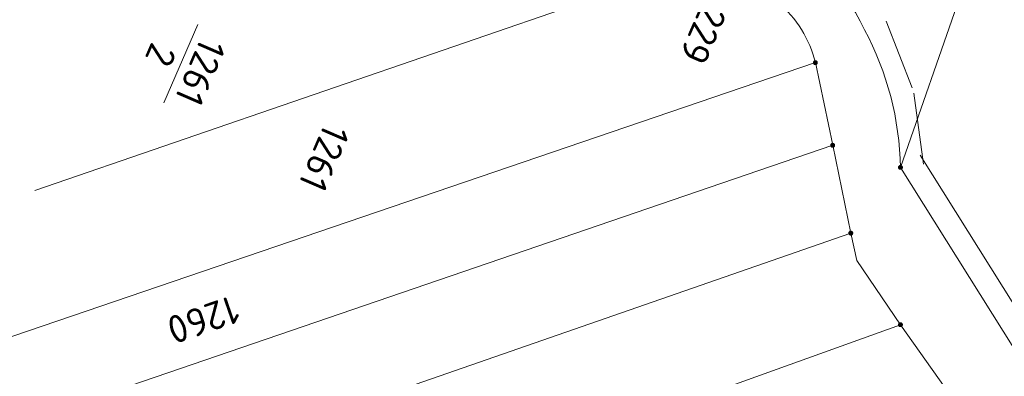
# Model space of a CAD drawing. Header units: metres. Extents: x 3425540 to 3446143, y 5432760 to 5444637.
# Tile 484 of 656: x 3436801 to 3436865, y 5443616 to 5443639. Entities that reach past the tile are written whole.
import ezdxf
from ezdxf.enums import TextEntityAlignment as Align

# ---------------------------------------------------------------- set-up
doc = ezdxf.new("R2010")
doc.units = ezdxf.units.M
doc.layers.add('B_Flurgrenzen', color=9, linetype='Continuous', lineweight=18)
doc.layers.add('Bestand Kabeltröge', color=9, linetype='Continuous', lineweight=18)
doc.styles.get("Standard").update_dxf_attribs({"font": 'isocpeur.ttf'})

msp = doc.modelspace()

# ---------------------------------------------------------------- linework, layer by layer
at = {"layer": 'B_Flurgrenzen'}
for p, q in [((3436893.517, 5443729.907), (3436858.372, 5443629.183)), ((3436846.204, 5443642.77), (3436802.42, 5443627.682)), ((3436812.95, 5443638.412), (3436810.762, 5443633.354)), ((3436796.629, 5443616.789), (3436852.872, 5443635.951)), ((3436853.991, 5443630.609), (3436852.872, 5443635.951)), ((3436794.309, 5443610.215), (3436853.991, 5443630.609)), ((3436855.161, 5443624.937), (3436853.991, 5443630.609)), ((3436866.804, 5443615.73), (3436858.372, 5443629.183)), ((3436855.161, 5443624.937), (3436790.442, 5443602.481)), ((3436855.56, 5443623.169), (3436855.161, 5443624.937)), ((3436858.37, 5443619.02), (3436855.56, 5443623.169)), ((3436786.265, 5443593.122), (3436858.37, 5443619.02)), ((3436861.258, 5443614.937), (3436858.37, 5443619.02))]:
    msp.add_line(p, q, dxfattribs=at)
for points in [[(3436852.997, 5443635.951), (3436852.996, 5443635.967), (3436852.993, 5443635.982), (3436852.988, 5443635.997), (3436852.981, 5443636.011), (3436852.973, 5443636.025), (3436852.964, 5443636.037), (3436852.952, 5443636.047), (3436852.939, 5443636.056), (3436852.925, 5443636.064), (3436852.91, 5443636.07), (3436852.896, 5443636.074), (3436852.88, 5443636.076), (3436852.864, 5443636.076), (3436852.848, 5443636.074), (3436852.834, 5443636.07), (3436852.819, 5443636.064), (3436852.805, 5443636.056), (3436852.792, 5443636.047), (3436852.78, 5443636.037), (3436852.771, 5443636.025), (3436852.763, 5443636.011), (3436852.756, 5443635.997), (3436852.751, 5443635.982), (3436852.748, 5443635.967), (3436852.747, 5443635.951), (3436852.748, 5443635.935), (3436852.751, 5443635.92), (3436852.756, 5443635.905), (3436852.763, 5443635.891), (3436852.771, 5443635.877), (3436852.78, 5443635.865), (3436852.792, 5443635.855), (3436852.805, 5443635.846), (3436852.819, 5443635.838), (3436852.834, 5443635.832), (3436852.848, 5443635.828), (3436852.864, 5443635.826), (3436852.88, 5443635.826), (3436852.896, 5443635.828), (3436852.91, 5443635.832), (3436852.925, 5443635.838), (3436852.939, 5443635.846), (3436852.952, 5443635.855), (3436852.964, 5443635.865), (3436852.973, 5443635.877), (3436852.981, 5443635.891), (3436852.988, 5443635.905), (3436852.993, 5443635.92), (3436852.996, 5443635.935), (3436852.997, 5443635.951)], [(3436852.972, 5443635.951), (3436852.971, 5443635.965), (3436852.968, 5443635.979), (3436852.964, 5443635.991), (3436852.958, 5443636.004), (3436852.949, 5443636.016), (3436852.939, 5443636.026), (3436852.928, 5443636.035), (3436852.916, 5443636.042), (3436852.903, 5443636.046), (3436852.89, 5443636.049), (3436852.876, 5443636.051), (3436852.861, 5443636.05), (3436852.847, 5443636.048), (3436852.835, 5443636.045), (3436852.822, 5443636.038), (3436852.81, 5443636.03), (3436852.8, 5443636.021), (3436852.79, 5443636.01), (3436852.783, 5443635.998), (3436852.778, 5443635.985), (3436852.774, 5443635.972), (3436852.772, 5443635.958), (3436852.772, 5443635.944), (3436852.774, 5443635.93), (3436852.778, 5443635.917), (3436852.783, 5443635.904), (3436852.79, 5443635.892), (3436852.8, 5443635.881), (3436852.81, 5443635.872), (3436852.822, 5443635.864), (3436852.835, 5443635.857), (3436852.847, 5443635.854), (3436852.861, 5443635.852), (3436852.876, 5443635.851), (3436852.89, 5443635.853), (3436852.903, 5443635.856), (3436852.916, 5443635.86), (3436852.928, 5443635.867), (3436852.939, 5443635.876), (3436852.949, 5443635.886), (3436852.958, 5443635.898), (3436852.964, 5443635.911), (3436852.968, 5443635.923), (3436852.971, 5443635.937), (3436852.972, 5443635.951)], [(3436852.948, 5443635.951), (3436852.947, 5443635.963), (3436852.944, 5443635.975), (3436852.939, 5443635.986), (3436852.933, 5443635.996), (3436852.924, 5443636.006), (3436852.915, 5443636.013), (3436852.904, 5443636.02), (3436852.893, 5443636.024), (3436852.881, 5443636.026), (3436852.869, 5443636.027), (3436852.857, 5443636.025), (3436852.845, 5443636.022), (3436852.835, 5443636.017), (3436852.824, 5443636.01), (3436852.815, 5443636.001), (3436852.808, 5443635.991), (3436852.802, 5443635.981), (3436852.798, 5443635.969), (3436852.796, 5443635.957), (3436852.796, 5443635.945), (3436852.798, 5443635.933), (3436852.802, 5443635.921), (3436852.808, 5443635.911), (3436852.815, 5443635.901), (3436852.824, 5443635.892), (3436852.834, 5443635.885), (3436852.845, 5443635.88), (3436852.857, 5443635.877), (3436852.869, 5443635.875), (3436852.881, 5443635.876), (3436852.893, 5443635.878), (3436852.904, 5443635.882), (3436852.915, 5443635.889), (3436852.924, 5443635.896), (3436852.933, 5443635.906), (3436852.939, 5443635.916), (3436852.944, 5443635.927), (3436852.947, 5443635.939), (3436852.948, 5443635.951)], [(3436852.923, 5443635.951), (3436852.922, 5443635.961), (3436852.919, 5443635.971), (3436852.914, 5443635.98), (3436852.908, 5443635.987), (3436852.901, 5443635.993), (3436852.892, 5443635.998), (3436852.882, 5443636.001), (3436852.872, 5443636.002), (3436852.862, 5443636.001), (3436852.852, 5443635.998), (3436852.843, 5443635.993), (3436852.836, 5443635.987), (3436852.83, 5443635.98), (3436852.825, 5443635.971), (3436852.822, 5443635.961), (3436852.821, 5443635.951), (3436852.822, 5443635.941), (3436852.825, 5443635.931), (3436852.83, 5443635.922), (3436852.836, 5443635.915), (3436852.843, 5443635.909), (3436852.852, 5443635.904), (3436852.862, 5443635.901), (3436852.872, 5443635.9), (3436852.882, 5443635.901), (3436852.892, 5443635.904), (3436852.901, 5443635.909), (3436852.908, 5443635.915), (3436852.914, 5443635.922), (3436852.919, 5443635.931), (3436852.922, 5443635.941), (3436852.923, 5443635.951)], [(3436852.899, 5443635.951), (3436852.898, 5443635.958), (3436852.895, 5443635.965), (3436852.89, 5443635.971), (3436852.884, 5443635.975), (3436852.877, 5443635.977), (3436852.87, 5443635.978), (3436852.863, 5443635.976), (3436852.856, 5443635.973), (3436852.851, 5443635.968), (3436852.847, 5443635.962), (3436852.845, 5443635.955), (3436852.845, 5443635.947), (3436852.847, 5443635.94), (3436852.851, 5443635.934), (3436852.856, 5443635.929), (3436852.863, 5443635.926), (3436852.87, 5443635.924), (3436852.877, 5443635.925), (3436852.884, 5443635.927), (3436852.89, 5443635.931), (3436852.895, 5443635.937), (3436852.898, 5443635.944), (3436852.899, 5443635.951)], [(3436854.116, 5443630.609), (3436854.115, 5443630.625), (3436854.112, 5443630.64), (3436854.107, 5443630.655), (3436854.1, 5443630.669), (3436854.092, 5443630.683), (3436854.083, 5443630.695), (3436854.071, 5443630.705), (3436854.058, 5443630.714), (3436854.044, 5443630.722), (3436854.029, 5443630.728), (3436854.015, 5443630.732), (3436853.999, 5443630.734), (3436853.983, 5443630.734), (3436853.967, 5443630.732), (3436853.953, 5443630.728), (3436853.938, 5443630.722), (3436853.924, 5443630.714), (3436853.911, 5443630.705), (3436853.899, 5443630.695), (3436853.89, 5443630.683), (3436853.882, 5443630.669), (3436853.875, 5443630.655), (3436853.87, 5443630.64), (3436853.867, 5443630.625), (3436853.866, 5443630.609), (3436853.867, 5443630.593), (3436853.87, 5443630.578), (3436853.875, 5443630.563), (3436853.882, 5443630.549), (3436853.89, 5443630.535), (3436853.899, 5443630.523), (3436853.911, 5443630.513), (3436853.924, 5443630.504), (3436853.938, 5443630.496), (3436853.953, 5443630.49), (3436853.967, 5443630.486), (3436853.983, 5443630.484), (3436853.999, 5443630.484), (3436854.015, 5443630.486), (3436854.029, 5443630.49), (3436854.044, 5443630.496), (3436854.058, 5443630.504), (3436854.071, 5443630.513), (3436854.083, 5443630.523), (3436854.092, 5443630.535), (3436854.1, 5443630.549), (3436854.107, 5443630.563), (3436854.112, 5443630.578), (3436854.115, 5443630.593), (3436854.116, 5443630.609)], [(3436854.091, 5443630.609), (3436854.09, 5443630.623), (3436854.087, 5443630.637), (3436854.083, 5443630.649), (3436854.077, 5443630.662), (3436854.068, 5443630.674), (3436854.058, 5443630.684), (3436854.047, 5443630.693), (3436854.035, 5443630.7), (3436854.022, 5443630.704), (3436854.009, 5443630.707), (3436853.995, 5443630.709), (3436853.98, 5443630.708), (3436853.966, 5443630.706), (3436853.954, 5443630.703), (3436853.941, 5443630.696), (3436853.929, 5443630.688), (3436853.919, 5443630.679), (3436853.909, 5443630.668), (3436853.902, 5443630.656), (3436853.897, 5443630.643), (3436853.893, 5443630.63), (3436853.891, 5443630.616), (3436853.891, 5443630.602), (3436853.893, 5443630.588), (3436853.897, 5443630.575), (3436853.902, 5443630.562), (3436853.909, 5443630.55), (3436853.919, 5443630.539), (3436853.929, 5443630.53), (3436853.941, 5443630.522), (3436853.954, 5443630.515), (3436853.966, 5443630.512), (3436853.98, 5443630.51), (3436853.995, 5443630.509), (3436854.009, 5443630.511), (3436854.022, 5443630.514), (3436854.035, 5443630.518), (3436854.047, 5443630.525), (3436854.058, 5443630.534), (3436854.068, 5443630.544), (3436854.077, 5443630.556), (3436854.083, 5443630.569), (3436854.087, 5443630.581), (3436854.09, 5443630.595), (3436854.091, 5443630.609)], [(3436854.067, 5443630.609), (3436854.066, 5443630.621), (3436854.063, 5443630.633), (3436854.058, 5443630.644), (3436854.052, 5443630.654), (3436854.043, 5443630.664), (3436854.034, 5443630.671), (3436854.023, 5443630.678), (3436854.012, 5443630.682), (3436854, 5443630.684), (3436853.988, 5443630.685), (3436853.976, 5443630.683), (3436853.964, 5443630.68), (3436853.954, 5443630.675), (3436853.943, 5443630.668), (3436853.934, 5443630.659), (3436853.927, 5443630.649), (3436853.921, 5443630.639), (3436853.917, 5443630.627), (3436853.915, 5443630.615), (3436853.915, 5443630.603), (3436853.917, 5443630.591), (3436853.921, 5443630.579), (3436853.927, 5443630.569), (3436853.934, 5443630.559), (3436853.943, 5443630.55), (3436853.953, 5443630.543), (3436853.964, 5443630.538), (3436853.976, 5443630.535), (3436853.988, 5443630.533), (3436854, 5443630.534), (3436854.012, 5443630.536), (3436854.023, 5443630.54), (3436854.034, 5443630.547), (3436854.043, 5443630.554), (3436854.052, 5443630.564), (3436854.058, 5443630.574), (3436854.063, 5443630.585), (3436854.066, 5443630.597), (3436854.067, 5443630.609)], [(3436854.042, 5443630.609), (3436854.041, 5443630.619), (3436854.038, 5443630.629), (3436854.033, 5443630.638), (3436854.027, 5443630.645), (3436854.02, 5443630.651), (3436854.011, 5443630.656), (3436854.001, 5443630.659), (3436853.991, 5443630.66), (3436853.981, 5443630.659), (3436853.971, 5443630.656), (3436853.962, 5443630.651), (3436853.955, 5443630.645), (3436853.949, 5443630.638), (3436853.944, 5443630.629), (3436853.941, 5443630.619), (3436853.94, 5443630.609), (3436853.941, 5443630.599), (3436853.944, 5443630.589), (3436853.949, 5443630.58), (3436853.955, 5443630.573), (3436853.962, 5443630.567), (3436853.971, 5443630.562), (3436853.981, 5443630.559), (3436853.991, 5443630.558), (3436854.001, 5443630.559), (3436854.011, 5443630.562), (3436854.02, 5443630.567), (3436854.027, 5443630.573), (3436854.033, 5443630.58), (3436854.038, 5443630.589), (3436854.041, 5443630.599), (3436854.042, 5443630.609)], [(3436854.018, 5443630.609), (3436854.017, 5443630.616), (3436854.014, 5443630.623), (3436854.009, 5443630.629), (3436854.003, 5443630.633), (3436853.996, 5443630.635), (3436853.989, 5443630.636), (3436853.982, 5443630.634), (3436853.975, 5443630.631), (3436853.97, 5443630.626), (3436853.966, 5443630.62), (3436853.964, 5443630.613), (3436853.964, 5443630.605), (3436853.966, 5443630.598), (3436853.97, 5443630.592), (3436853.975, 5443630.587), (3436853.982, 5443630.584), (3436853.989, 5443630.582), (3436853.996, 5443630.583), (3436854.003, 5443630.585), (3436854.009, 5443630.589), (3436854.014, 5443630.595), (3436854.017, 5443630.602), (3436854.018, 5443630.609)], [(3436858.497, 5443629.183), (3436858.496, 5443629.199), (3436858.493, 5443629.214), (3436858.488, 5443629.229), (3436858.481, 5443629.243), (3436858.473, 5443629.257), (3436858.464, 5443629.269), (3436858.452, 5443629.279), (3436858.439, 5443629.288), (3436858.425, 5443629.296), (3436858.41, 5443629.302), (3436858.396, 5443629.306), (3436858.38, 5443629.308), (3436858.364, 5443629.308), (3436858.348, 5443629.306), (3436858.334, 5443629.302), (3436858.319, 5443629.296), (3436858.305, 5443629.288), (3436858.292, 5443629.279), (3436858.28, 5443629.269), (3436858.271, 5443629.257), (3436858.263, 5443629.243), (3436858.256, 5443629.229), (3436858.251, 5443629.214), (3436858.248, 5443629.199), (3436858.247, 5443629.183), (3436858.248, 5443629.167), (3436858.251, 5443629.152), (3436858.256, 5443629.137), (3436858.263, 5443629.123), (3436858.271, 5443629.109), (3436858.28, 5443629.097), (3436858.292, 5443629.087), (3436858.305, 5443629.078), (3436858.319, 5443629.07), (3436858.334, 5443629.064), (3436858.348, 5443629.06), (3436858.364, 5443629.058), (3436858.38, 5443629.058), (3436858.396, 5443629.06), (3436858.41, 5443629.064), (3436858.425, 5443629.07), (3436858.439, 5443629.078), (3436858.452, 5443629.087), (3436858.464, 5443629.097), (3436858.473, 5443629.109), (3436858.481, 5443629.123), (3436858.488, 5443629.137), (3436858.493, 5443629.152), (3436858.496, 5443629.167), (3436858.497, 5443629.183)], [(3436858.472, 5443629.183), (3436858.471, 5443629.197), (3436858.468, 5443629.211), (3436858.464, 5443629.223), (3436858.458, 5443629.236), (3436858.449, 5443629.248), (3436858.439, 5443629.258), (3436858.428, 5443629.267), (3436858.416, 5443629.274), (3436858.403, 5443629.278), (3436858.39, 5443629.281), (3436858.376, 5443629.283), (3436858.361, 5443629.282), (3436858.347, 5443629.28), (3436858.335, 5443629.277), (3436858.322, 5443629.27), (3436858.31, 5443629.262), (3436858.3, 5443629.253), (3436858.29, 5443629.242), (3436858.283, 5443629.23), (3436858.278, 5443629.217), (3436858.274, 5443629.204), (3436858.272, 5443629.19), (3436858.272, 5443629.176), (3436858.274, 5443629.162), (3436858.278, 5443629.149), (3436858.283, 5443629.136), (3436858.29, 5443629.124), (3436858.3, 5443629.113), (3436858.31, 5443629.104), (3436858.322, 5443629.096), (3436858.335, 5443629.089), (3436858.347, 5443629.086), (3436858.361, 5443629.084), (3436858.376, 5443629.083), (3436858.39, 5443629.085), (3436858.403, 5443629.088), (3436858.416, 5443629.092), (3436858.428, 5443629.099), (3436858.439, 5443629.108), (3436858.449, 5443629.118), (3436858.458, 5443629.13), (3436858.464, 5443629.143), (3436858.468, 5443629.155), (3436858.471, 5443629.169), (3436858.472, 5443629.183)], [(3436858.448, 5443629.183), (3436858.447, 5443629.195), (3436858.444, 5443629.207), (3436858.439, 5443629.218), (3436858.433, 5443629.228), (3436858.424, 5443629.238), (3436858.415, 5443629.245), (3436858.404, 5443629.252), (3436858.393, 5443629.256), (3436858.381, 5443629.258), (3436858.369, 5443629.259), (3436858.357, 5443629.257), (3436858.345, 5443629.254), (3436858.335, 5443629.249), (3436858.324, 5443629.242), (3436858.315, 5443629.233), (3436858.308, 5443629.223), (3436858.302, 5443629.213), (3436858.298, 5443629.201), (3436858.296, 5443629.189), (3436858.296, 5443629.177), (3436858.298, 5443629.165), (3436858.302, 5443629.153), (3436858.308, 5443629.143), (3436858.315, 5443629.133), (3436858.324, 5443629.124), (3436858.334, 5443629.117), (3436858.345, 5443629.112), (3436858.357, 5443629.109), (3436858.369, 5443629.107), (3436858.381, 5443629.108), (3436858.393, 5443629.11), (3436858.404, 5443629.114), (3436858.415, 5443629.121), (3436858.424, 5443629.128), (3436858.433, 5443629.138), (3436858.439, 5443629.148), (3436858.444, 5443629.159), (3436858.447, 5443629.171), (3436858.448, 5443629.183)], [(3436858.423, 5443629.183), (3436858.422, 5443629.193), (3436858.419, 5443629.203), (3436858.414, 5443629.212), (3436858.408, 5443629.219), (3436858.401, 5443629.225), (3436858.392, 5443629.23), (3436858.382, 5443629.233), (3436858.372, 5443629.234), (3436858.362, 5443629.233), (3436858.352, 5443629.23), (3436858.343, 5443629.225), (3436858.336, 5443629.219), (3436858.33, 5443629.212), (3436858.325, 5443629.203), (3436858.322, 5443629.193), (3436858.321, 5443629.183), (3436858.322, 5443629.173), (3436858.325, 5443629.163), (3436858.33, 5443629.154), (3436858.336, 5443629.147), (3436858.343, 5443629.141), (3436858.352, 5443629.136), (3436858.362, 5443629.133), (3436858.372, 5443629.132), (3436858.382, 5443629.133), (3436858.392, 5443629.136), (3436858.401, 5443629.141), (3436858.408, 5443629.147), (3436858.414, 5443629.154), (3436858.419, 5443629.163), (3436858.422, 5443629.173), (3436858.423, 5443629.183)], [(3436858.399, 5443629.183), (3436858.398, 5443629.19), (3436858.395, 5443629.197), (3436858.39, 5443629.203), (3436858.384, 5443629.207), (3436858.377, 5443629.209), (3436858.37, 5443629.21), (3436858.363, 5443629.208), (3436858.356, 5443629.205), (3436858.351, 5443629.2), (3436858.347, 5443629.194), (3436858.345, 5443629.187), (3436858.345, 5443629.179), (3436858.347, 5443629.172), (3436858.351, 5443629.166), (3436858.356, 5443629.161), (3436858.363, 5443629.158), (3436858.37, 5443629.156), (3436858.377, 5443629.157), (3436858.384, 5443629.159), (3436858.39, 5443629.163), (3436858.395, 5443629.169), (3436858.398, 5443629.176), (3436858.399, 5443629.183)], [(3436855.286, 5443624.937), (3436855.285, 5443624.953), (3436855.282, 5443624.968), (3436855.277, 5443624.983), (3436855.27, 5443624.997), (3436855.262, 5443625.011), (3436855.253, 5443625.023), (3436855.241, 5443625.033), (3436855.228, 5443625.042), (3436855.214, 5443625.05), (3436855.199, 5443625.056), (3436855.185, 5443625.06), (3436855.169, 5443625.062), (3436855.153, 5443625.062), (3436855.137, 5443625.06), (3436855.123, 5443625.056), (3436855.108, 5443625.05), (3436855.094, 5443625.042), (3436855.081, 5443625.033), (3436855.069, 5443625.023), (3436855.06, 5443625.011), (3436855.052, 5443624.997), (3436855.045, 5443624.983), (3436855.04, 5443624.968), (3436855.037, 5443624.953), (3436855.036, 5443624.937), (3436855.037, 5443624.921), (3436855.04, 5443624.906), (3436855.045, 5443624.891), (3436855.052, 5443624.877), (3436855.06, 5443624.863), (3436855.069, 5443624.851), (3436855.081, 5443624.841), (3436855.094, 5443624.832), (3436855.108, 5443624.824), (3436855.123, 5443624.818), (3436855.137, 5443624.814), (3436855.153, 5443624.812), (3436855.169, 5443624.812), (3436855.185, 5443624.814), (3436855.199, 5443624.818), (3436855.214, 5443624.824), (3436855.228, 5443624.832), (3436855.241, 5443624.841), (3436855.253, 5443624.851), (3436855.262, 5443624.863), (3436855.27, 5443624.877), (3436855.277, 5443624.891), (3436855.282, 5443624.906), (3436855.285, 5443624.921), (3436855.286, 5443624.937)], [(3436855.261, 5443624.937), (3436855.26, 5443624.951), (3436855.257, 5443624.965), (3436855.253, 5443624.977), (3436855.247, 5443624.99), (3436855.238, 5443625.002), (3436855.228, 5443625.012), (3436855.217, 5443625.021), (3436855.205, 5443625.028), (3436855.192, 5443625.032), (3436855.179, 5443625.035), (3436855.165, 5443625.037), (3436855.15, 5443625.036), (3436855.136, 5443625.034), (3436855.124, 5443625.031), (3436855.111, 5443625.024), (3436855.099, 5443625.016), (3436855.089, 5443625.007), (3436855.079, 5443624.996), (3436855.072, 5443624.984), (3436855.067, 5443624.971), (3436855.063, 5443624.958), (3436855.061, 5443624.944), (3436855.061, 5443624.93), (3436855.063, 5443624.916), (3436855.067, 5443624.903), (3436855.072, 5443624.89), (3436855.079, 5443624.878), (3436855.089, 5443624.867), (3436855.099, 5443624.858), (3436855.111, 5443624.85), (3436855.124, 5443624.843), (3436855.136, 5443624.84), (3436855.15, 5443624.838), (3436855.165, 5443624.837), (3436855.179, 5443624.839), (3436855.192, 5443624.842), (3436855.205, 5443624.846), (3436855.217, 5443624.853), (3436855.228, 5443624.862), (3436855.238, 5443624.872), (3436855.247, 5443624.884), (3436855.253, 5443624.897), (3436855.257, 5443624.909), (3436855.26, 5443624.923), (3436855.261, 5443624.937)], [(3436855.237, 5443624.937), (3436855.236, 5443624.949), (3436855.233, 5443624.961), (3436855.228, 5443624.972), (3436855.222, 5443624.982), (3436855.213, 5443624.992), (3436855.204, 5443624.999), (3436855.193, 5443625.006), (3436855.182, 5443625.01), (3436855.17, 5443625.012), (3436855.158, 5443625.013), (3436855.146, 5443625.011), (3436855.134, 5443625.008), (3436855.124, 5443625.003), (3436855.113, 5443624.996), (3436855.104, 5443624.987), (3436855.097, 5443624.977), (3436855.091, 5443624.967), (3436855.087, 5443624.955), (3436855.085, 5443624.943), (3436855.085, 5443624.931), (3436855.087, 5443624.919), (3436855.091, 5443624.907), (3436855.097, 5443624.897), (3436855.104, 5443624.887), (3436855.113, 5443624.878), (3436855.123, 5443624.871), (3436855.134, 5443624.866), (3436855.146, 5443624.863), (3436855.158, 5443624.861), (3436855.17, 5443624.862), (3436855.182, 5443624.864), (3436855.193, 5443624.868), (3436855.204, 5443624.875), (3436855.213, 5443624.882), (3436855.222, 5443624.892), (3436855.228, 5443624.902), (3436855.233, 5443624.913), (3436855.236, 5443624.925), (3436855.237, 5443624.937)], [(3436855.212, 5443624.937), (3436855.211, 5443624.947), (3436855.208, 5443624.957), (3436855.203, 5443624.966), (3436855.197, 5443624.973), (3436855.19, 5443624.979), (3436855.181, 5443624.984), (3436855.171, 5443624.987), (3436855.161, 5443624.988), (3436855.151, 5443624.987), (3436855.141, 5443624.984), (3436855.132, 5443624.979), (3436855.125, 5443624.973), (3436855.119, 5443624.966), (3436855.114, 5443624.957), (3436855.111, 5443624.947), (3436855.11, 5443624.937), (3436855.111, 5443624.927), (3436855.114, 5443624.917), (3436855.119, 5443624.908), (3436855.125, 5443624.901), (3436855.132, 5443624.895), (3436855.141, 5443624.89), (3436855.151, 5443624.887), (3436855.161, 5443624.886), (3436855.171, 5443624.887), (3436855.181, 5443624.89), (3436855.19, 5443624.895), (3436855.197, 5443624.901), (3436855.203, 5443624.908), (3436855.208, 5443624.917), (3436855.211, 5443624.927), (3436855.212, 5443624.937)], [(3436855.188, 5443624.937), (3436855.187, 5443624.944), (3436855.184, 5443624.951), (3436855.179, 5443624.957), (3436855.173, 5443624.961), (3436855.166, 5443624.963), (3436855.159, 5443624.964), (3436855.152, 5443624.962), (3436855.145, 5443624.959), (3436855.14, 5443624.954), (3436855.136, 5443624.948), (3436855.134, 5443624.941), (3436855.134, 5443624.933), (3436855.136, 5443624.926), (3436855.14, 5443624.92), (3436855.145, 5443624.915), (3436855.152, 5443624.912), (3436855.159, 5443624.91), (3436855.166, 5443624.911), (3436855.173, 5443624.913), (3436855.179, 5443624.917), (3436855.184, 5443624.923), (3436855.187, 5443624.93), (3436855.188, 5443624.937)], [(3436858.495, 5443619.02), (3436858.494, 5443619.036), (3436858.491, 5443619.051), (3436858.486, 5443619.066), (3436858.479, 5443619.08), (3436858.471, 5443619.094), (3436858.462, 5443619.106), (3436858.45, 5443619.116), (3436858.437, 5443619.125), (3436858.423, 5443619.133), (3436858.408, 5443619.139), (3436858.394, 5443619.143), (3436858.378, 5443619.145), (3436858.362, 5443619.145), (3436858.346, 5443619.143), (3436858.332, 5443619.139), (3436858.317, 5443619.133), (3436858.303, 5443619.125), (3436858.29, 5443619.116), (3436858.278, 5443619.106), (3436858.269, 5443619.094), (3436858.261, 5443619.08), (3436858.254, 5443619.066), (3436858.249, 5443619.051), (3436858.246, 5443619.036), (3436858.245, 5443619.02), (3436858.246, 5443619.004), (3436858.249, 5443618.989), (3436858.254, 5443618.974), (3436858.261, 5443618.96), (3436858.269, 5443618.946), (3436858.278, 5443618.934), (3436858.29, 5443618.924), (3436858.303, 5443618.915), (3436858.317, 5443618.907), (3436858.332, 5443618.901), (3436858.346, 5443618.897), (3436858.362, 5443618.895), (3436858.378, 5443618.895), (3436858.394, 5443618.897), (3436858.408, 5443618.901), (3436858.423, 5443618.907), (3436858.437, 5443618.915), (3436858.45, 5443618.924), (3436858.462, 5443618.934), (3436858.471, 5443618.946), (3436858.479, 5443618.96), (3436858.486, 5443618.974), (3436858.491, 5443618.989), (3436858.494, 5443619.004), (3436858.495, 5443619.02)], [(3436858.47, 5443619.02), (3436858.469, 5443619.034), (3436858.466, 5443619.048), (3436858.462, 5443619.06), (3436858.456, 5443619.073), (3436858.447, 5443619.085), (3436858.437, 5443619.095), (3436858.426, 5443619.104), (3436858.414, 5443619.111), (3436858.401, 5443619.115), (3436858.388, 5443619.118), (3436858.374, 5443619.12), (3436858.359, 5443619.119), (3436858.345, 5443619.117), (3436858.333, 5443619.114), (3436858.32, 5443619.107), (3436858.308, 5443619.099), (3436858.298, 5443619.09), (3436858.288, 5443619.079), (3436858.281, 5443619.067), (3436858.276, 5443619.054), (3436858.272, 5443619.041), (3436858.27, 5443619.027), (3436858.27, 5443619.013), (3436858.272, 5443618.999), (3436858.276, 5443618.986), (3436858.281, 5443618.973), (3436858.288, 5443618.961), (3436858.298, 5443618.95), (3436858.308, 5443618.941), (3436858.32, 5443618.933), (3436858.333, 5443618.926), (3436858.345, 5443618.923), (3436858.359, 5443618.921), (3436858.374, 5443618.92), (3436858.388, 5443618.922), (3436858.401, 5443618.925), (3436858.414, 5443618.929), (3436858.426, 5443618.936), (3436858.437, 5443618.945), (3436858.447, 5443618.955), (3436858.456, 5443618.967), (3436858.462, 5443618.98), (3436858.466, 5443618.992), (3436858.469, 5443619.006), (3436858.47, 5443619.02)], [(3436858.446, 5443619.02), (3436858.445, 5443619.032), (3436858.442, 5443619.044), (3436858.437, 5443619.055), (3436858.431, 5443619.065), (3436858.422, 5443619.075), (3436858.413, 5443619.082), (3436858.402, 5443619.089), (3436858.391, 5443619.093), (3436858.379, 5443619.095), (3436858.367, 5443619.096), (3436858.355, 5443619.094), (3436858.343, 5443619.091), (3436858.333, 5443619.086), (3436858.322, 5443619.079), (3436858.313, 5443619.07), (3436858.306, 5443619.06), (3436858.3, 5443619.05), (3436858.296, 5443619.038), (3436858.294, 5443619.026), (3436858.294, 5443619.014), (3436858.296, 5443619.002), (3436858.3, 5443618.99), (3436858.306, 5443618.98), (3436858.313, 5443618.97), (3436858.322, 5443618.961), (3436858.332, 5443618.954), (3436858.343, 5443618.949), (3436858.355, 5443618.946), (3436858.367, 5443618.944), (3436858.379, 5443618.945), (3436858.391, 5443618.947), (3436858.402, 5443618.951), (3436858.413, 5443618.958), (3436858.422, 5443618.965), (3436858.431, 5443618.975), (3436858.437, 5443618.985), (3436858.442, 5443618.996), (3436858.445, 5443619.008), (3436858.446, 5443619.02)], [(3436858.421, 5443619.02), (3436858.42, 5443619.03), (3436858.417, 5443619.04), (3436858.412, 5443619.049), (3436858.406, 5443619.056), (3436858.399, 5443619.062), (3436858.39, 5443619.067), (3436858.38, 5443619.07), (3436858.37, 5443619.071), (3436858.36, 5443619.07), (3436858.35, 5443619.067), (3436858.341, 5443619.062), (3436858.334, 5443619.056), (3436858.328, 5443619.049), (3436858.323, 5443619.04), (3436858.32, 5443619.03), (3436858.319, 5443619.02), (3436858.32, 5443619.01), (3436858.323, 5443619), (3436858.328, 5443618.991), (3436858.334, 5443618.984), (3436858.341, 5443618.978), (3436858.35, 5443618.973), (3436858.36, 5443618.97), (3436858.37, 5443618.969), (3436858.38, 5443618.97), (3436858.39, 5443618.973), (3436858.399, 5443618.978), (3436858.406, 5443618.984), (3436858.412, 5443618.991), (3436858.417, 5443619), (3436858.42, 5443619.01), (3436858.421, 5443619.02)], [(3436858.397, 5443619.02), (3436858.396, 5443619.027), (3436858.393, 5443619.034), (3436858.388, 5443619.04), (3436858.382, 5443619.044), (3436858.375, 5443619.046), (3436858.368, 5443619.047), (3436858.361, 5443619.045), (3436858.354, 5443619.042), (3436858.349, 5443619.037), (3436858.345, 5443619.031), (3436858.343, 5443619.024), (3436858.343, 5443619.016), (3436858.345, 5443619.009), (3436858.349, 5443619.003), (3436858.354, 5443618.998), (3436858.361, 5443618.995), (3436858.368, 5443618.993), (3436858.375, 5443618.994), (3436858.382, 5443618.996), (3436858.388, 5443619), (3436858.393, 5443619.006), (3436858.396, 5443619.013), (3436858.397, 5443619.02)]]:
    msp.add_lwpolyline(points, dxfattribs=at)
for centre, radius, start, end in [((3436835.414, 5443627.769), 23.067, 26.53463, 51.38991), ((3436845.726, 5443634.2), 7.357, 13.76956, 49.95253), ((3436838.803, 5443628.825), 19.572, 1.04895, 28.20122)]:
    msp.add_arc(centre, radius, start, end, dxfattribs=at)
at = {"layer": 'Bestand Kabeltröge'}
for p, q in [((3436859.137, 5443634.315), (3436857.448, 5443638.622)), ((3436868.075, 5443616.527), (3436859.643, 5443629.98))]:
    msp.add_line(p, q, dxfattribs=at)
at = {"layer": 'Bestand Kabeltröge', "color": 165}
msp.add_line((3436859.858, 5443629.388), (3436859.227, 5443633.972), dxfattribs=at)

# ---------------------------------------------------------------- texts
at = {"layer": 'B_Flurgrenzen'}
for s, rotation, p in [('1229', 246.60004, (3436845.794, 5443638.168)), ('1261', 246.60004, (3436821.139, 5443629.795)), ('1260', 199.13481, (3436813.305, 5443619.341))]:
    msp.add_text(s, height=1.8, rotation=rotation, dxfattribs=at).set_placement(p, align=Align.MIDDLE)
msp.add_text('1261', height=1.8, rotation=246.60004, dxfattribs=at).set_placement((3436812.315, 5443635.686), align=Align.CENTER)
msp.add_text('2', height=1.8, rotation=246.60004, dxfattribs=at).set_placement((3436811.397, 5443636.082), align=Align.TOP_CENTER)

doc.saveas('drawing.dxf')
